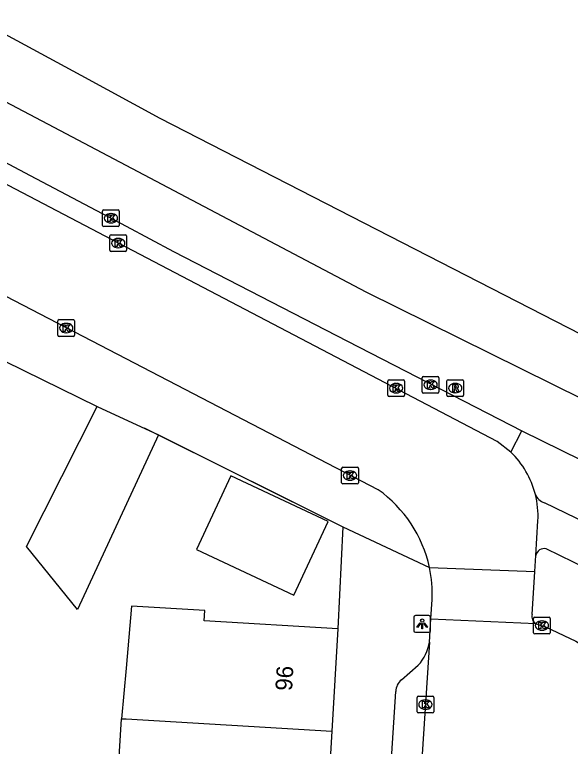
# Model space of a CAD drawing. Extents: x 160158 to 160921, y 381517 to 382041.
# Drawn here: x 160493.34 to 160526.56, y 381930.46 to 381974.24 of the extents above; entities that cross this region are included whole.
import ezdxf

# ---------------------------------------------------------------- set-up
doc = ezdxf.new("R2010")
doc.units = 0
for name, color, linetype in [('IMGEO_Berm_open', 7, 'Continuous'), ('IMGEO_Fietspad_open', 7, 'Continuous'), ('IMGEO_Kolk', 7, 'Continuous'), ('IMGEO_Lichtpunt', 7, 'Continuous'), ('IMGEO_Muur', 7, 'Continuous'), ('IMGEO_Pand', 7, 'Continuous'), ('IMGEO_Pand_nummerreeks', 7, 'Continuous'), ('IMGEO_Rijbaan_lokaal_open', 7, 'Continuous'), ('IMGEO_Rijbaan_regionaal_gesloten', 7, 'Continuous'), ('IMGEO_Rioolput', 7, 'Continuous'), ('IMGEO_Voetpad_open', 7, 'Continuous')]:
    doc.layers.add(name, color=color, linetype=linetype)

msp = doc.modelspace()

# ---------------------------------------------------------------- linework, layer by layer
at = {"layer": 'IMGEO_Berm_open'}
msp.add_lwpolyline([(160522.991, 381948.067), (160523.654, 381949.34)], dxfattribs=at)
at = {"layer": 'IMGEO_Fietspad_open'}
for points in [[(160535.9, 381939.743), (160525.008, 381945.029)], [(160537.372, 381936.297), (160525.112, 381942.285)]]:
    msp.add_lwpolyline(points, dxfattribs=at)
for centre, radius, start, end in [((160525.279, 381945.86), 0.874, 201.5009, 251.9771), ((160525, 381941.778), 0.519, 77.5857, 169.4537)]:
    msp.add_arc(centre, radius, start, end, dxfattribs=at)
at = {"layer": 'IMGEO_Kolk'}
for p, q in [((160498.599, 381961.629), (160498.599, 381962.481)), ((160498.674, 381962.555), (160499.526, 381962.555)), ((160499.087, 381962.335), (160499.112, 381962.335)), ((160499.6, 381962.481), (160499.6, 381961.629)), ((160499.526, 381961.555), (160498.674, 381961.555)), ((160499.11, 381961.775), (160499.085, 381961.775)), ((160499.108, 381961.07), (160499.96, 381961.07)), ((160499.033, 381960.144), (160499.033, 381960.996)), ((160499.521, 381960.85), (160499.546, 381960.85)), ((160500.034, 381960.996), (160500.034, 381960.144)), ((160499.544, 381960.29), (160499.519, 381960.29)), ((160499.96, 381960.07), (160499.108, 381960.07)), ((160495.926, 381955.063), (160495.926, 381955.915)), ((160496.001, 381955.989), (160496.853, 381955.989)), ((160496.414, 381955.769), (160496.439, 381955.769)), ((160496.927, 381955.915), (160496.927, 381955.063)), ((160496.853, 381954.989), (160496.001, 381954.989)), ((160496.437, 381955.209), (160496.412, 381955.209)), ((160515.645, 381951.465), (160515.645, 381952.317)), ((160515.72, 381952.391), (160516.572, 381952.391)), ((160516.646, 381952.317), (160516.646, 381951.465)), ((160517.701, 381951.667), (160517.701, 381952.519)), ((160517.776, 381952.593), (160518.628, 381952.593)), ((160518.189, 381952.373), (160518.214, 381952.373)), ((160518.702, 381952.519), (160518.702, 381951.667)), ((160516.133, 381952.171), (160516.158, 381952.171)), ((160518.212, 381951.813), (160518.187, 381951.813)), ((160516.572, 381951.391), (160515.72, 381951.391)), ((160516.156, 381951.611), (160516.131, 381951.611)), ((160518.628, 381951.593), (160517.776, 381951.593)), ((160512.887, 381946.237), (160512.887, 381947.089)), ((160512.962, 381947.163), (160513.814, 381947.163)), ((160513.888, 381947.089), (160513.888, 381946.237)), ((160513.375, 381946.943), (160513.4, 381946.943)), ((160513.814, 381946.163), (160512.962, 381946.163)), ((160513.398, 381946.383), (160513.373, 381946.383)), ((160524.358, 381937.264), (160524.358, 381938.116)), ((160524.433, 381938.19), (160525.285, 381938.19)), ((160524.846, 381937.97), (160524.871, 381937.97)), ((160525.359, 381938.116), (160525.359, 381937.264)), ((160524.869, 381937.41), (160524.844, 381937.41)), ((160525.285, 381937.19), (160524.433, 381937.19)), ((160517.47, 381933.461), (160518.322, 381933.461)), ((160517.395, 381932.535), (160517.395, 381933.387)), ((160517.883, 381933.241), (160517.908, 381933.241)), ((160518.396, 381933.387), (160518.396, 381932.535)), ((160517.906, 381932.681), (160517.881, 381932.681)), ((160518.322, 381932.461), (160517.47, 381932.461))]:
    msp.add_line(p, q, dxfattribs=at)
for points in [[(160498.599, 381961.629), (160498.599, 381962.481)], [(160498.674, 381962.555), (160499.526, 381962.555)], [(160499.6, 381962.481), (160499.6, 381961.629)], [(160498.92, 381962.255), (160499.043, 381962.255), (160499.043, 381962.104), (160499.173, 381962.255), (160499.337, 381962.255), (160499.191, 381962.104), (160499.344, 381961.855), (160499.192, 381961.855), (160499.107, 381962.019), (160499.043, 381961.952), (160499.043, 381961.855), (160498.92, 381961.855), (160498.92, 381962.255)], [(160499.526, 381961.555), (160498.674, 381961.555)], [(160499.108, 381961.07), (160499.96, 381961.07)], [(160499.033, 381960.144), (160499.033, 381960.996)], [(160499.354, 381960.77), (160499.477, 381960.77), (160499.477, 381960.619), (160499.607, 381960.77), (160499.771, 381960.77), (160499.625, 381960.619), (160499.778, 381960.37), (160499.626, 381960.37), (160499.541, 381960.534), (160499.477, 381960.467), (160499.477, 381960.37), (160499.354, 381960.37), (160499.354, 381960.77)], [(160500.034, 381960.996), (160500.034, 381960.144)], [(160499.96, 381960.07), (160499.108, 381960.07)], [(160495.926, 381955.063), (160495.926, 381955.915)], [(160496.001, 381955.989), (160496.853, 381955.989)], [(160496.927, 381955.915), (160496.927, 381955.063)], [(160496.247, 381955.689), (160496.37, 381955.689), (160496.37, 381955.538), (160496.5, 381955.689), (160496.664, 381955.689), (160496.518, 381955.538), (160496.671, 381955.289), (160496.519, 381955.289), (160496.434, 381955.453), (160496.37, 381955.386), (160496.37, 381955.289), (160496.247, 381955.289), (160496.247, 381955.689)], [(160496.853, 381954.989), (160496.001, 381954.989)], [(160515.645, 381951.465), (160515.645, 381952.317)], [(160515.72, 381952.391), (160516.572, 381952.391)], [(160516.646, 381952.317), (160516.646, 381951.465)], [(160517.701, 381951.667), (160517.701, 381952.519)], [(160517.776, 381952.593), (160518.628, 381952.593)], [(160518.022, 381952.293), (160518.145, 381952.293), (160518.145, 381952.142), (160518.275, 381952.293), (160518.439, 381952.293), (160518.293, 381952.142), (160518.446, 381951.893), (160518.294, 381951.893), (160518.209, 381952.057), (160518.145, 381951.99), (160518.145, 381951.893), (160518.022, 381951.893), (160518.022, 381952.293)], [(160518.702, 381952.519), (160518.702, 381951.667)], [(160515.966, 381952.091), (160516.089, 381952.091), (160516.089, 381951.94), (160516.219, 381952.091), (160516.383, 381952.091), (160516.237, 381951.94), (160516.39, 381951.691), (160516.238, 381951.691), (160516.153, 381951.855), (160516.089, 381951.788), (160516.089, 381951.691), (160515.966, 381951.691), (160515.966, 381952.091)], [(160516.572, 381951.391), (160515.72, 381951.391)], [(160518.628, 381951.593), (160517.776, 381951.593)], [(160512.887, 381946.237), (160512.887, 381947.089)], [(160512.962, 381947.163), (160513.814, 381947.163)], [(160513.888, 381947.089), (160513.888, 381946.237)], [(160513.208, 381946.863), (160513.331, 381946.863), (160513.331, 381946.712), (160513.461, 381946.863), (160513.625, 381946.863), (160513.479, 381946.712), (160513.632, 381946.463), (160513.48, 381946.463), (160513.395, 381946.627), (160513.331, 381946.56), (160513.331, 381946.463), (160513.208, 381946.463), (160513.208, 381946.863)], [(160513.814, 381946.163), (160512.962, 381946.163)], [(160524.358, 381937.264), (160524.358, 381938.116)], [(160524.433, 381938.19), (160525.285, 381938.19)], [(160524.679, 381937.89), (160524.802, 381937.89), (160524.802, 381937.739), (160524.932, 381937.89), (160525.096, 381937.89), (160524.95, 381937.739), (160525.103, 381937.49), (160524.951, 381937.49), (160524.866, 381937.654), (160524.802, 381937.587), (160524.802, 381937.49), (160524.679, 381937.49), (160524.679, 381937.89)], [(160525.359, 381938.116), (160525.359, 381937.264)], [(160525.285, 381937.19), (160524.433, 381937.19)], [(160517.47, 381933.461), (160518.322, 381933.461)], [(160517.395, 381932.535), (160517.395, 381933.387)], [(160517.716, 381933.161), (160517.839, 381933.161), (160517.839, 381933.01), (160517.969, 381933.161), (160518.133, 381933.161), (160517.987, 381933.01), (160518.14, 381932.761), (160517.988, 381932.761), (160517.903, 381932.925), (160517.839, 381932.858), (160517.839, 381932.761), (160517.716, 381932.761), (160517.716, 381933.161)], [(160518.396, 381933.387), (160518.396, 381932.535)], [(160518.322, 381932.461), (160517.47, 381932.461)]]:
    msp.add_lwpolyline(points, dxfattribs=at)
for centre, start, end in [((160498.676, 381962.479), 91.552, 178.448), ((160498.676, 381962.479), 91.552, 178.448), ((160499.524, 381962.479), 1.552, 88.448), ((160499.524, 381962.479), 1.552, 88.448), ((160498.676, 381961.631), 181.552, 268.448), ((160498.676, 381961.631), 181.552, 268.448), ((160499.524, 381961.631), 271.552, 358.448), ((160499.524, 381961.631), 271.552, 358.448), ((160499.11, 381960.994), 91.552, 178.448), ((160499.11, 381960.994), 91.552, 178.448), ((160499.958, 381960.994), 1.552, 88.448), ((160499.958, 381960.994), 1.552, 88.448), ((160499.11, 381960.146), 181.552, 268.448), ((160499.11, 381960.146), 181.552, 268.448), ((160499.958, 381960.146), 271.552, 358.448), ((160499.958, 381960.146), 271.552, 358.448), ((160496.003, 381955.913), 91.552, 178.448), ((160496.003, 381955.913), 91.552, 178.448), ((160496.851, 381955.913), 1.552, 88.448), ((160496.851, 381955.913), 1.552, 88.448), ((160496.003, 381955.065), 181.552, 268.448), ((160496.003, 381955.065), 181.552, 268.448), ((160496.851, 381955.065), 271.552, 358.448), ((160496.851, 381955.065), 271.552, 358.448), ((160515.722, 381952.315), 91.552, 178.448), ((160515.722, 381952.315), 91.552, 178.448), ((160516.57, 381952.315), 1.552, 88.448), ((160516.57, 381952.315), 1.552, 88.448), ((160517.778, 381952.517), 91.552, 178.448), ((160517.778, 381952.517), 91.552, 178.448), ((160518.626, 381952.517), 1.552, 88.448), ((160518.626, 381952.517), 1.552, 88.448), ((160515.722, 381951.467), 181.552, 268.448), ((160515.722, 381951.467), 181.552, 268.448), ((160516.57, 381951.467), 271.552, 358.448), ((160516.57, 381951.467), 271.552, 358.448), ((160517.778, 381951.669), 181.552, 268.448), ((160517.778, 381951.669), 181.552, 268.448), ((160518.626, 381951.669), 271.552, 358.448), ((160518.626, 381951.669), 271.552, 358.448), ((160512.964, 381947.087), 91.552, 178.448), ((160512.964, 381947.087), 91.552, 178.448), ((160513.812, 381947.087), 1.552, 88.448), ((160513.812, 381947.087), 1.552, 88.448), ((160512.964, 381946.239), 181.552, 268.448), ((160512.964, 381946.239), 181.552, 268.448), ((160513.812, 381946.239), 271.552, 358.448), ((160513.812, 381946.239), 271.552, 358.448), ((160524.435, 381938.114), 91.552, 178.448), ((160524.435, 381938.114), 91.552, 178.448), ((160525.283, 381938.114), 1.552, 88.448), ((160525.283, 381938.114), 1.552, 88.448), ((160524.435, 381937.266), 181.552, 268.448), ((160524.435, 381937.266), 181.552, 268.448), ((160525.283, 381937.266), 271.552, 358.448), ((160525.283, 381937.266), 271.552, 358.448), ((160517.472, 381933.385), 91.552, 178.448), ((160517.472, 381933.385), 91.552, 178.448), ((160518.32, 381933.385), 1.552, 88.448), ((160518.32, 381933.385), 1.552, 88.448), ((160517.472, 381932.537), 181.552, 268.448), ((160517.472, 381932.537), 181.552, 268.448), ((160518.32, 381932.537), 271.552, 358.448), ((160518.32, 381932.537), 271.552, 358.448)]:
    msp.add_arc(centre, 0.0765, start, end, dxfattribs=at)
for centre, major_axis, ratio, start_param, end_param in [((160499.086, 381962.055), (-0.387, 0.002), 0.722429, 4.712389, 7.853982), ((160499.111, 381962.055), (-0.39, 0.002), 0.717154, 1.570796, 4.712389), ((160499.52, 381960.57), (-0.387, 0.002), 0.722429, 4.712389, 7.853982), ((160499.545, 381960.57), (-0.39, 0.002), 0.717154, 1.570796, 4.712389), ((160496.413, 381955.489), (-0.387, 0.002), 0.722429, 4.712389, 7.853982), ((160496.438, 381955.489), (-0.39, 0.002), 0.717154, 1.570796, 4.712389), ((160518.188, 381952.093), (-0.387, 0.002), 0.722429, 4.712389, 7.853982), ((160518.213, 381952.093), (-0.39, 0.002), 0.717154, 1.570796, 4.712389), ((160516.132, 381951.891), (-0.387, 0.002), 0.722429, 4.712389, 7.853982), ((160516.157, 381951.891), (-0.39, 0.002), 0.717154, 1.570796, 4.712389), ((160513.374, 381946.663), (-0.387, 0.002), 0.722429, 4.712389, 7.853982), ((160513.399, 381946.663), (-0.39, 0.002), 0.717154, 1.570796, 4.712389), ((160524.845, 381937.69), (-0.387, 0.002), 0.722429, 4.712389, 7.853982), ((160524.87, 381937.69), (-0.39, 0.002), 0.717154, 1.570796, 4.712389), ((160517.882, 381932.961), (-0.387, 0.002), 0.722429, 4.712389, 7.853982), ((160517.907, 381932.961), (-0.39, 0.002), 0.717154, 1.570796, 4.712389)]:
    msp.add_ellipse(centre, major_axis=major_axis, ratio=ratio, start_param=start_param, end_param=end_param, dxfattribs=at)
at = {"layer": 'IMGEO_Lichtpunt'}
for p, q in [((160518.106, 381938.287), (160517.298, 381938.287)), ((160518.106, 381938.287), (160517.298, 381938.287)), ((160517.204, 381938.192), (160517.204, 381937.385)), ((160517.204, 381938.192), (160517.204, 381937.385)), ((160518.2, 381937.385), (160518.2, 381938.192)), ((160518.2, 381937.385), (160518.2, 381938.192)), ((160517.298, 381937.291), (160518.106, 381937.291)), ((160517.298, 381937.291), (160518.106, 381937.291))]:
    msp.add_line(p, q, dxfattribs=at)
for points in [[(160517.578, 381937.856), (160517.617, 381937.828), (160517.429, 381937.566), (160517.391, 381937.593), (160517.578, 381937.856)], [(160517.68, 381937.808), (160517.727, 381937.808), (160517.727, 381937.486), (160517.68, 381937.486), (160517.68, 381937.808)], [(160517.79, 381937.828), (160517.828, 381937.855), (160518.015, 381937.593), (160517.976, 381937.565), (160517.79, 381937.828)]]:
    msp.add_lwpolyline(points, dxfattribs=at)
msp.add_circle((160517.703, 381937.99), 0.0994, dxfattribs=at)
for centre, start, end in [((160517.298, 381938.192), 90, 180), ((160517.298, 381938.192), 90, 180), ((160518.106, 381938.192), 0, 90), ((160518.106, 381938.192), 0, 90), ((160517.298, 381937.385), 180, 270), ((160517.298, 381937.385), 180, 270), ((160518.106, 381937.385), 270, 0), ((160518.106, 381937.385), 270, 360)]:
    msp.add_arc(centre, 0.0946, start, end, dxfattribs=at)
at = {"layer": 'IMGEO_Muur'}
msp.add_lwpolyline([(160501.087, 381949.521), (160512.953, 381943.6), (160512.664, 381937.5)], dxfattribs=at)
at = {"layer": 'IMGEO_Pand'}
for points in [[(160501.945, 381949.103), (160497.103, 381938.644), (160494.055, 381942.41), (160498.282, 381950.798)], [(160498.282, 381950.798), (160501.945, 381949.103)], [(160512.081, 381943.917), (160506.27, 381946.639), (160504.21, 381942.239), (160510.021, 381939.518), (160512.081, 381943.917)], [(160512.664, 381937.5), (160504.68, 381937.97), (160504.716, 381938.591), (160500.334, 381938.849), (160500, 381935.142), (160499.728, 381932.119)], [(160512.664, 381937.5), (160512.303, 381931.376)], [(160511.943, 381925.27), (160506.952, 381925.564), (160503.898, 381925.744), (160504.084, 381928.89), (160500, 381929.132), (160499.554, 381929.158), (160499.613, 381930.156), (160499.728, 381932.119)], [(160499.728, 381932.119), (160500, 381932.103), (160512.303, 381931.376)], [(160512.303, 381931.376), (160511.943, 381925.27)]]:
    msp.add_lwpolyline(points, dxfattribs=at)
at = {"layer": 'IMGEO_Rijbaan_lokaal_open'}
for points in [[(160522.991, 381948.067), (160522.19, 381948.698), (160500, 381960.326), (160474.789, 381973.536)], [(160515.073, 381945.818), (160500, 381953.649), (160479.961, 381964.048)], [(160524.49, 381941.873), (160524.62, 381943.95)], [(160524.431, 381940.933), (160524.49, 381941.873)], [(160518.133, 381941.164), (160524.431, 381940.933)], [(160524.269, 381938.352), (160524.431, 381940.933)], [(160518.224, 381938.087), (160518.299, 381939.241)], [(160518.134, 381936.707), (160518.224, 381938.087)], [(160518.224, 381938.087), (160524.499, 381937.805)], [(160524.499, 381937.805), (160524.641, 381937.751), (160525.072, 381937.606), (160526.887, 381936.748), (160527.722, 381936.226)], [(160518.134, 381936.707), (160516.372, 381909.572)]]:
    msp.add_lwpolyline(points, dxfattribs=at)
for centre, radius, start, end in [((160519.279, 381944.208), 5.354, 14.4012, 46.1088), ((160510.596, 381939.542), 7.709, 12.1483, 54.5015), ((160519.172, 381944.222), 5.454, 357.1467, 13.989), ((160510.546, 381939.54), 7.759, 357.7889, 12.0785), ((160524.735, 381938.226), 0.483, 164.8739, 240.7372)]:
    msp.add_arc(centre, radius, start, end, dxfattribs=at)
at = {"layer": 'IMGEO_Rijbaan_regionaal_gesloten'}
for points in [[(160365.184, 382036.01), (160365.334, 382035.944), (160367.446, 382035.013), (160371.7, 382033.181), (160373.842, 382032.281), (160378.358, 382030.283), (160388.189, 382025.933), (160410.064, 382015.797), (160421.334, 382010.113), (160435.823, 382003.008), (160452.111, 381994.482), (160475.912, 381982.085), (160481.941, 381978.945), (160497.302, 381970.609), (160502.017, 381968.051), (160530.995, 381953.177), (160555.806, 381940.957), (160581.541, 381928.321), (160591.887, 381923.241), (160619.539, 381909.789), (160639.905, 381900.067)], [(160582.108, 381924.035), (160540.324, 381944.763), (160514.358, 381957.638), (160495.708, 381967.479), (160485.491, 381972.871), (160455.129, 381988.874), (160433.281, 382000)], [(160452.239, 381986.977), (160494.279, 381964.619), (160500, 381961.576), (160502.844, 381960.063), (160513.241, 381954.71), (160523.654, 381949.34)], [(160523.654, 381949.34), (160531.89, 381945.298)]]:
    msp.add_lwpolyline(points, dxfattribs=at)
at = {"layer": 'IMGEO_Rioolput'}
for p, q in [((160519.175, 381951.47), (160519.175, 381952.322)), ((160519.25, 381952.396), (160520.102, 381952.396)), ((160520.176, 381952.322), (160520.176, 381951.47)), ((160519.663, 381952.176), (160519.688, 381952.176)), ((160520.102, 381951.396), (160519.25, 381951.396)), ((160519.686, 381951.616), (160519.661, 381951.616))]:
    msp.add_line(p, q, dxfattribs=at)
for points in [[(160519.175, 381951.47), (160519.175, 381952.322)], [(160519.25, 381952.396), (160520.102, 381952.396)], [(160520.176, 381952.322), (160520.176, 381951.47)], [(160519.764, 381952.094), (160519.512, 381952.096), (160519.512, 381951.696)], [(160519.512, 381951.696), (160519.636, 381951.696), (160519.636, 381951.858), (160519.647, 381951.858)], [(160519.69, 381952.015), (160519.636, 381952.015), (160519.636, 381951.934)], [(160519.636, 381951.934), (160519.688, 381951.934)], [(160519.694, 381951.829), (160519.765, 381951.696), (160519.905, 381951.696), (160519.84, 381951.822)], [(160520.102, 381951.396), (160519.25, 381951.396)]]:
    msp.add_lwpolyline(points, dxfattribs=at)
for centre, radius, start, end in [((160519.252, 381952.32), 0.0765, 91.552, 178.448), ((160519.252, 381952.32), 0.0765, 91.552, 178.448), ((160520.1, 381952.32), 0.0765, 1.552, 88.448), ((160520.1, 381952.32), 0.0765, 1.552, 88.448), ((160519.646, 381951.805), 0.0533, 26.0293, 88.6989), ((160519.672, 381952.123), 0.19, 274.7715, 282.9687), ((160519.696, 381951.919), 0.0964, 77.0061, 93.1865), ((160519.71, 381951.976), 0.0378, 276.6634, 79.6772), ((160519.763, 381951.984), 0.109, 350.3612, 89.416), ((160519.761, 381951.984), 0.112, 277.5842, 350.9817), ((160519.745, 381951.769), 0.108, 29.5134, 73.7905), ((160519.252, 381951.472), 0.0765, 181.552, 268.448), ((160519.252, 381951.472), 0.0765, 181.552, 268.448), ((160520.1, 381951.472), 0.0765, 271.552, 358.448), ((160520.1, 381951.472), 0.0765, 271.552, 358.448)]:
    msp.add_arc(centre, radius, start, end, dxfattribs=at)
for centre, major_axis, ratio, start_param, end_param in [((160519.662, 381951.896), (-0.387, 0.002), 0.722429, 4.712389, 7.853982), ((160519.687, 381951.896), (-0.39, 0.002), 0.717154, 1.570796, 4.712389)]:
    msp.add_ellipse(centre, major_axis=major_axis, ratio=ratio, start_param=start_param, end_param=end_param, dxfattribs=at)
at = {"layer": 'IMGEO_Voetpad_open'}
for points in [[(160374.001, 382010.924), (160378.888, 382008.882), (160397.931, 382000), (160402.448, 381997.893), (160498.282, 381950.798)], [(160501.945, 381949.103), (160512.953, 381943.6)], [(160512.953, 381943.6), (160512.664, 381937.5)], [(160512.953, 381943.6), (160518.133, 381941.164)], [(160516.455, 381934.445), (160517.466, 381935.318)], [(160514.779, 381912.758), (160516.124, 381933.748)]]:
    msp.add_lwpolyline(points, dxfattribs=at)
for centre, radius, start, end in [((160515.51, 381937.114), 2.656, 317.4464, 351.1858), ((160517.067, 381933.727), 0.943, 130.4493, 178.7454)]:
    msp.add_arc(centre, radius, start, end, dxfattribs=at)

# ---------------------------------------------------------------- texts
at = {"layer": 'IMGEO_Pand_nummerreeks'}
msp.add_text('96', height=1, rotation=86.6255, dxfattribs=at).set_placement((160509.92, 381933.766))

doc.saveas('drawing.dxf')
